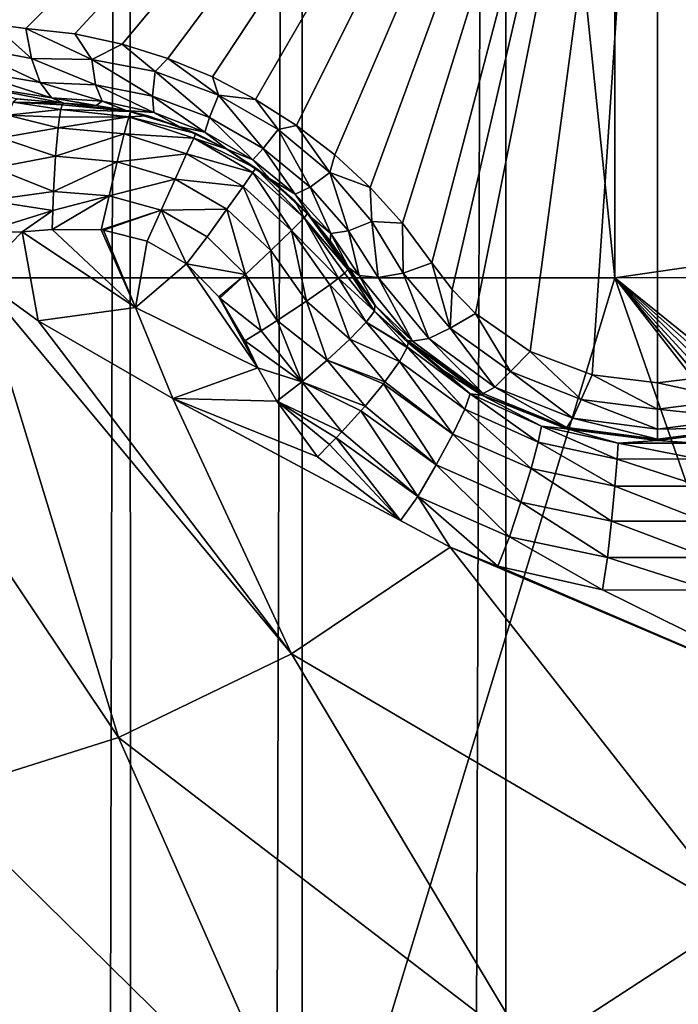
# Model space of a CAD drawing. Header units: metres. Extents: x -206 to 75, y -104 to 104.
# Tile 283 of 656: x -168.39 to -166.97, y 45.5 to 47.63. Entities that reach past the tile are written whole.
import ezdxf

# ---------------------------------------------------------------- set-up
doc = ezdxf.new("R2010")
doc.units = ezdxf.units.M
doc.layers.add('solid_01_1-CONSUMER_THERM_B_125288', color=7, linetype='CONTINUOUS')

msp = doc.modelspace()

# ---------------------------------------------------------------- linework, layer by layer
at = {"layer": 'solid_01_1-CONSUMER_THERM_B_125288'}
for points in [[(-107.910683, 47.194191, 1.5), (-106.887138, 47.939438, 1.5), (-200.514557, 74.966148, 1.5)], [(-108.467331, 46.871483, 1.5), (-107.910683, 47.194191, 1.5), (-200.514557, 74.966148, 1.5)], [(-109.048912, 46.586853, 1.5), (-108.467331, 46.871483, 1.5), (-200.514557, 74.966148, 1.5)], [(-109.651024, 46.343178, 1.5), (-109.048912, 46.586853, 1.5), (-200.514557, 74.966148, 1.5)], [(-110.268845, 46.142639, 1.5), (-109.651024, 46.343178, 1.5), (-200.514557, 74.966148, 1.5)], [(-110.897278, 45.986664, 1.5), (-110.268845, 46.142639, 1.5), (-200.514557, 74.966148, 1.5)], [(-111.53109, 45.875885, 1.5), (-110.897278, 45.986664, 1.5), (-200.514557, 74.966148, 1.5)], [(-112.794189, 45.78849, 1.5), (-111.53109, 45.875885, 1.5), (-200.514557, 74.966148, 1.5)], [(-168.100571, 58.189758, 1.5), (-112.794189, 45.78849, 1.5), (-200.514557, 74.966148, 1.5)], [(-168.448624, 65.133507), (-168.15712, 64.662857), (-168.429977, -65.192032)], [(-168.15712, 64.662857), (-168.138596, -64.721298), (-168.429977, -65.192032)], [(-168.15712, 64.662857), (-167.784088, 64.253792), (-168.138596, -64.721298)], [(-167.784088, 64.253792), (-167.765686, -64.312126), (-168.138596, -64.721298)], [(-167.784088, 64.253792), (-167.342255, 63.920231), (-167.765686, -64.312126)], [(-167.342255, 63.920231), (-167.323944, -63.978439), (-167.765686, -64.312126)], [(-167.342255, 63.920231), (-166.846649, 63.673542), (-167.323944, -63.978439)], [(-166.846649, 63.673542), (-166.8284, -63.731609), (-167.323944, -63.978439)], [(-76.404617, 63.580017, 75.400002), (-185.604614, 63.572178, 75.400002), (-92.716316, 42.429672, 75.400002)], [(-185.604614, 63.572178, 75.400002), (-93.500069, 42.491352, 75.400002), (-92.716316, 42.429672, 75.400002)], [(-185.604614, 63.572178, 75.400002), (-168.500076, 42.491318, 75.400002), (-93.500069, 42.491352, 75.400002)], [(-168.604477, 61.573399, 69.400002), (-167.103424, 47.073505, 63.5), (-168.603424, 47.073399, 63.5)], [(-167.104019, 55.223503, 66.816208), (-167.103424, 47.073505, 63.5), (-168.604477, 61.573399, 69.400002)], [(-168.100571, 58.189758, 1.5), (-166.403046, 57.2313, 1.5), (-112.794189, 45.78849, 1.5)], [(-167.103546, 48.573505, 69.900002), (-167.103424, 47.073505, 63.5), (-167.104019, 55.223503, 66.816208)], [(-167.010834, 48.970943, 15.440842), (-168.523392, 47.641495, 16.603487), (-168.453156, 47.623371, 16.580467)], [(-167.010834, 48.970943, 15.440842), (-168.453156, 47.623371, 16.580467), (-168.381058, 47.614269, 16.554106)], [(-167.010834, 48.970943, 15.440842), (-168.381058, 47.614269, 16.554106), (-168.274826, 47.602295, 16.516459)], [(-167.010834, 48.970943, 15.440842), (-168.274826, 47.602295, 16.516459), (-168.17244, 47.580406, 16.486931)], [(-167.010834, 48.970943, 15.440842), (-168.17244, 47.580406, 16.486931), (-168.073013, 47.549263, 16.465441)], [(-167.010834, 48.970943, 15.440842), (-168.073013, 47.549263, 16.465441), (-167.976242, 47.509174, 16.45224)], [(-167.010834, 48.970943, 15.440842), (-167.976242, 47.509174, 16.45224), (-167.88266, 47.460438, 16.447765)], [(-167.010834, 48.970943, 15.440842), (-167.88266, 47.460438, 16.447765), (-167.793671, 47.403805, 16.452234)], [(-167.010834, 48.970943, 15.440842), (-167.793671, 47.403805, 16.452234), (-167.71051, 47.340054, 16.465431)], [(-167.010834, 48.970943, 15.440842), (-167.71051, 47.340054, 16.465431), (-167.633835, 47.269566, 16.486916)], [(-167.010834, 48.970943, 15.440842), (-167.633835, 47.269566, 16.486916), (-167.56366, 47.191872, 16.516436)], [(-167.010834, 48.970943, 15.440842), (-167.56366, 47.191872, 16.516436), (-167.500107, 47.10582, 16.554106)], [(-167.010834, 48.970943, 15.440842), (-167.500107, 47.10582, 16.554106), (-167.456146, 47.047935, 16.580471)], [(-167.010834, 48.970943, 15.440842), (-167.456146, 47.047935, 16.580471), (-167.405304, 46.996174, 16.603498)], [(-167.010834, 48.970943, 15.440842), (-167.405304, 46.996174, 16.603498), (-167.286743, 46.913857, 16.639135)], [(-167.010834, 48.970943, 15.440842), (-167.286743, 46.913857, 16.639135), (-167.152542, 46.863079, 16.660564)], [(-167.010834, 48.970943, 15.440842), (-167.152542, 46.863079, 16.660564), (-167.010483, 46.845947, 16.667709)], [(-167.010834, 48.970943, 15.440842), (-166.564972, 47.048069, 16.580469), (-166.521042, 47.105957, 16.554106)], [(-166.45752, 47.192009, 16.516445), (-167.010834, 48.970943, 15.440842), (-166.521042, 47.105957, 16.554106)], [(-167.010834, 48.970943, 15.440842), (-167.010483, 46.845947, 16.667709), (-166.868439, 46.86314, 16.660555)], [(-167.010834, 48.970943, 15.440842), (-166.868439, 46.86314, 16.660555), (-166.734268, 46.913975, 16.63912)], [(-167.010834, 48.970943, 15.440842), (-166.734268, 46.913975, 16.63912), (-166.615784, 46.996307, 16.603491)], [(-167.010834, 48.970943, 15.440842), (-166.615784, 46.996307, 16.603491), (-166.564972, 47.048069, 16.580469)], [(-165.5681, 47.623787, 16.580477), (-165.497864, 47.641941, 16.603502), (-167.010834, 48.970943, 15.440842)], [(-165.640228, 47.614662, 16.554106), (-165.5681, 47.623787, 16.580477), (-167.010834, 48.970943, 15.440842)], [(-165.746521, 47.602646, 16.516438), (-165.640228, 47.614662, 16.554106), (-167.010834, 48.970943, 15.440842)], [(-165.848892, 47.580719, 16.486917), (-165.746521, 47.602646, 16.516438), (-167.010834, 48.970943, 15.440842)], [(-165.948288, 47.549557, 16.465431), (-165.848892, 47.580719, 16.486917), (-167.010834, 48.970943, 15.440842)], [(-166.045044, 47.509438, 16.452236), (-165.948288, 47.549557, 16.465431), (-167.010834, 48.970943, 15.440842)], [(-166.138611, 47.460678, 16.447765), (-166.045044, 47.509438, 16.452236), (-167.010834, 48.970943, 15.440842)], [(-166.227585, 47.404007, 16.452238), (-166.138611, 47.460678, 16.447765), (-167.010834, 48.970943, 15.440842)], [(-166.310699, 47.34024, 16.465435), (-166.227585, 47.404007, 16.452238), (-167.010834, 48.970943, 15.440842)], [(-166.387375, 47.269714, 16.486925), (-166.310699, 47.34024, 16.465435), (-167.010834, 48.970943, 15.440842)], [(-166.45752, 47.192009, 16.516445), (-166.387375, 47.269714, 16.486925), (-167.010834, 48.970943, 15.440842)], [(-167.103424, 47.073505, 69.900002), (-167.103546, 48.573505, 69.900002), (-156.75354, 48.574249, 69.900002)], [(-167.103424, 47.073505, 69.900002), (-167.103424, 47.073505, 63.5), (-167.103546, 48.573505, 69.900002)], [(-156.753433, 47.074249, 69.900002), (-167.103424, 47.073505, 69.900002), (-156.75354, 48.574249, 69.900002)], [(-168.523407, 47.577808, 16.640162), (-168.369095, 47.549011, 16.588625), (-168.453156, 47.623371, 16.580467)], [(-168.369095, 47.549011, 16.588625), (-168.381058, 47.614269, 16.554106), (-168.453156, 47.623371, 16.580467)], [(-168.237839, 47.546669, 16.533438), (-168.274826, 47.602295, 16.516459), (-168.381058, 47.614269, 16.554106)], [(-168.369095, 47.549011, 16.588625), (-168.237839, 47.546669, 16.533438), (-168.381058, 47.614269, 16.554106)], [(-168.237839, 47.546669, 16.533438), (-168.17244, 47.580406, 16.486931), (-168.274826, 47.602295, 16.516459)], [(-168.523407, 47.577808, 16.640162), (-168.35025, 47.49744, 16.639465), (-168.369095, 47.549011, 16.588625)], [(-168.519836, 47.526165, 16.696569), (-168.35025, 47.49744, 16.639465), (-168.523407, 47.577808, 16.640162)], [(-168.237839, 47.546669, 16.533438), (-168.100616, 47.520607, 16.492538), (-168.17244, 47.580406, 16.486931)], [(-168.100616, 47.520607, 16.492538), (-168.073013, 47.549263, 16.465441), (-168.17244, 47.580406, 16.486931)], [(-168.230255, 47.492294, 16.58676), (-168.237839, 47.546669, 16.533438), (-168.369095, 47.549011, 16.588625)], [(-168.369095, 47.549011, 16.588625), (-168.35025, 47.49744, 16.639465), (-168.230255, 47.492294, 16.58676)], [(-168.106201, 47.467426, 16.547297), (-168.100616, 47.520607, 16.492538), (-168.237839, 47.546669, 16.533438)], [(-168.106201, 47.467426, 16.547297), (-168.237839, 47.546669, 16.533438), (-168.230255, 47.492294, 16.58676)], [(-168.100616, 47.520607, 16.492538), (-167.963181, 47.469856, 16.470169), (-168.073013, 47.549263, 16.465441)], [(-167.963181, 47.469856, 16.470169), (-167.976242, 47.509174, 16.45224), (-168.073013, 47.549263, 16.465441)], [(-168.519836, 47.526165, 16.696569), (-168.507324, 47.492943, 16.764397), (-168.325623, 47.463703, 16.703558)], [(-168.519836, 47.526165, 16.696569), (-168.325623, 47.463703, 16.703558), (-168.35025, 47.49744, 16.639465)], [(-167.982635, 47.42107, 16.525848), (-168.100616, 47.520607, 16.492538), (-168.106201, 47.467426, 16.547297)], [(-167.982635, 47.42107, 16.525848), (-167.963181, 47.469856, 16.470169), (-168.100616, 47.520607, 16.492538)], [(-168.507324, 47.492943, 16.764397), (-168.299179, 47.452316, 16.770613), (-168.325623, 47.463703, 16.703558)], [(-168.507324, 47.492943, 16.764397), (-168.401917, 47.461937, 16.797169), (-168.299179, 47.452316, 16.770613)], [(-168.35025, 47.49744, 16.639465), (-168.325623, 47.463703, 16.703558), (-168.215652, 47.456352, 16.652723)], [(-168.230255, 47.492294, 16.58676), (-168.35025, 47.49744, 16.639465), (-168.215652, 47.456352, 16.652723)], [(-168.230255, 47.492294, 16.58676), (-168.215652, 47.456352, 16.652723), (-168.103516, 47.431911, 16.615036)], [(-168.106201, 47.467426, 16.547297), (-168.230255, 47.492294, 16.58676), (-168.103516, 47.431911, 16.615036)], [(-167.963181, 47.469856, 16.470169), (-167.88266, 47.460438, 16.447765), (-167.976242, 47.509174, 16.45224)], [(-167.866455, 47.353989, 16.525869), (-167.963181, 47.469856, 16.470169), (-167.982635, 47.42107, 16.525848)], [(-167.963181, 47.469856, 16.470169), (-167.833908, 47.395222, 16.470188), (-167.88266, 47.460438, 16.447765)], [(-167.866455, 47.353989, 16.525869), (-167.833908, 47.395222, 16.470188), (-167.963181, 47.469856, 16.470169)], [(-168.420959, 47.426254, 18.304127), (-168.305222, 47.438644, 18.266209), (-168.409058, 47.454102, 18.237627)], [(-168.400452, 47.4617, 18.172096), (-168.409058, 47.454102, 18.237627), (-168.299179, 47.452316, 18.184393)], [(-168.409058, 47.454102, 18.237627), (-168.305222, 47.438644, 18.266209), (-168.302139, 47.448914, 18.225876)], [(-168.409058, 47.454102, 18.237627), (-168.302139, 47.448914, 18.225876), (-168.299179, 47.452316, 18.184393)], [(-168.401917, 47.461937, 16.797169), (-168.400452, 47.4617, 18.172096), (-168.299179, 47.452316, 18.184393)], [(-168.401917, 47.461937, 16.797169), (-168.299179, 47.452316, 18.184393), (-168.299179, 47.452316, 16.770613)], [(-168.325623, 47.463703, 16.703558), (-168.299179, 47.452316, 16.770613), (-168.228806, 47.447037, 16.735825)], [(-168.215652, 47.456352, 16.652723), (-168.325623, 47.463703, 16.703558), (-168.228806, 47.447037, 16.735825)], [(-168.153839, 47.43396, 18.188536), (-168.302139, 47.448914, 18.225876), (-168.305222, 47.438644, 18.266209)], [(-168.153839, 47.43396, 18.188536), (-168.299179, 47.452316, 18.184393), (-168.302139, 47.448914, 18.225876)], [(-168.299179, 47.452316, 16.770613), (-168.299179, 47.452316, 18.184393), (-168.153839, 47.43396, 18.188536)], [(-168.299179, 47.452316, 16.770613), (-168.153839, 47.43396, 18.188536), (-168.228806, 47.447037, 16.735825)], [(-168.215652, 47.456352, 16.652723), (-168.228806, 47.447037, 16.735825), (-168.163559, 47.436104, 16.708683)], [(-168.103516, 47.431911, 16.615036), (-168.215652, 47.456352, 16.652723), (-168.163559, 47.436104, 16.708683)], [(-168.106201, 47.467426, 16.547297), (-168.103516, 47.431911, 16.615036), (-167.992859, 47.389301, 16.594727)], [(-167.982635, 47.42107, 16.525848), (-168.106201, 47.467426, 16.547297), (-167.992859, 47.389301, 16.594727)], [(-167.833908, 47.395222, 16.470188), (-167.793671, 47.403805, 16.452234), (-167.88266, 47.460438, 16.447765)], [(-168.420959, 47.426254, 18.304127), (-168.308319, 47.421814, 18.304218), (-168.305222, 47.438644, 18.266209)], [(-168.158112, 47.42281, 18.264473), (-168.305222, 47.438644, 18.266209), (-168.308319, 47.421814, 18.304218)], [(-168.158112, 47.42281, 18.264473), (-168.153839, 47.43396, 18.188536), (-168.305222, 47.438644, 18.266209)], [(-168.228806, 47.447037, 16.735825), (-168.153839, 47.43396, 18.188536), (-168.163559, 47.436104, 16.708683)], [(-168.163559, 47.436104, 16.708683), (-168.153839, 47.43396, 18.188536), (-168.116684, 47.424511, 18.188997)], [(-168.163559, 47.436104, 16.708683), (-168.116684, 47.424511, 18.188997), (-168.047211, 47.401226, 16.674839)], [(-168.103516, 47.431911, 16.615036), (-168.163559, 47.436104, 16.708683), (-168.047211, 47.401226, 16.674839)], [(-168.116684, 47.424511, 18.188997), (-168.153839, 47.43396, 18.188536), (-168.158112, 47.42281, 18.264473)], [(-167.992859, 47.389301, 16.594727), (-168.103516, 47.431911, 16.615036), (-168.047211, 47.401226, 16.674839)], [(-168.435226, 47.377293, 18.36202), (-168.311356, 47.39888, 18.338903), (-168.420959, 47.426254, 18.304127)], [(-168.420959, 47.426254, 18.304127), (-168.311356, 47.39888, 18.338903), (-168.308319, 47.421814, 18.304218)], [(-168.158112, 47.42281, 18.264473), (-168.308319, 47.421814, 18.304218), (-168.311356, 47.39888, 18.338903)], [(-168.168152, 47.385815, 18.338659), (-168.158112, 47.42281, 18.264473), (-168.311356, 47.39888, 18.338903)], [(-168.017105, 47.376324, 18.263947), (-168.158112, 47.42281, 18.264473), (-168.168152, 47.385815, 18.338659)], [(-168.012222, 47.386532, 18.189606), (-168.116684, 47.424511, 18.188997), (-168.158112, 47.42281, 18.264473)], [(-168.017105, 47.376324, 18.263947), (-168.012222, 47.386532, 18.189606), (-168.158112, 47.42281, 18.264473)], [(-168.047211, 47.401226, 16.674839), (-168.116684, 47.424511, 18.188997), (-168.012222, 47.386532, 18.189606)], [(-167.982635, 47.42107, 16.525848), (-167.992859, 47.389301, 16.594727), (-167.88887, 47.329262, 16.594751)], [(-167.866455, 47.353989, 16.525869), (-167.982635, 47.42107, 16.525848), (-167.88887, 47.329262, 16.594751)], [(-168.435226, 47.377293, 18.36202), (-168.31691, 47.337379, 18.394554), (-168.311356, 47.39888, 18.338903)], [(-168.168152, 47.385815, 18.338659), (-168.311356, 47.39888, 18.338903), (-168.31691, 47.337379, 18.394554)], [(-168.183212, 47.325287, 18.397263), (-168.168152, 47.385815, 18.338659), (-168.31691, 47.337379, 18.394554)], [(-168.032562, 47.342579, 18.337481), (-168.168152, 47.385815, 18.338659), (-168.183212, 47.325287, 18.397263)], [(-168.032562, 47.342579, 18.337481), (-168.017105, 47.376324, 18.263947), (-168.168152, 47.385815, 18.338659)], [(-168.047211, 47.401226, 16.674839), (-168.012222, 47.386532, 18.189606), (-167.94516, 47.3522, 16.664267)], [(-167.992859, 47.389301, 16.594727), (-168.047211, 47.401226, 16.674839), (-167.94516, 47.3522, 16.664267)], [(-167.945145, 47.352192, 18.189682), (-168.012222, 47.386532, 18.189606), (-168.017105, 47.376324, 18.263947)], [(-167.94516, 47.3522, 16.664267), (-168.012222, 47.386532, 18.189606), (-167.945145, 47.352192, 18.189682)], [(-167.88887, 47.329262, 16.594751), (-167.992859, 47.389301, 16.594727), (-167.94516, 47.3522, 16.664267)], [(-167.764587, 47.270199, 16.547348), (-167.833908, 47.395222, 16.470188), (-167.866455, 47.353989, 16.525869)], [(-167.833908, 47.395222, 16.470188), (-167.721298, 47.301624, 16.492584), (-167.793671, 47.403805, 16.452234)], [(-167.764587, 47.270199, 16.547348), (-167.721298, 47.301624, 16.492584), (-167.833908, 47.395222, 16.470188)], [(-167.721298, 47.301624, 16.492584), (-167.71051, 47.340054, 16.465431), (-167.793671, 47.403805, 16.452234)], [(-168.450043, 47.312286, 18.402061), (-168.31691, 47.337379, 18.394554), (-168.435226, 47.377293, 18.36202)], [(-167.888489, 47.302135, 18.26395), (-168.017105, 47.376324, 18.263947), (-168.032562, 47.342579, 18.337481)], [(-167.882111, 47.311478, 18.18961), (-167.945145, 47.352192, 18.189682), (-168.017105, 47.376324, 18.263947)], [(-167.888489, 47.302135, 18.26395), (-167.882111, 47.311478, 18.18961), (-168.017105, 47.376324, 18.263947)], [(-168.057571, 47.287506, 18.395983), (-168.032562, 47.342579, 18.337481), (-168.183212, 47.325287, 18.397263)], [(-167.909958, 47.271858, 18.337481), (-168.032562, 47.342579, 18.337481), (-168.057571, 47.287506, 18.395983)], [(-167.909958, 47.271858, 18.337481), (-167.888489, 47.302135, 18.26395), (-168.032562, 47.342579, 18.337481)], [(-167.94516, 47.3522, 16.664267), (-167.945145, 47.352192, 18.189682), (-167.882111, 47.311478, 18.18961)], [(-167.94516, 47.3522, 16.664267), (-167.882111, 47.311478, 18.18961), (-167.851608, 47.288334, 16.674835)], [(-167.88887, 47.329262, 16.594751), (-167.94516, 47.3522, 16.664267), (-167.851608, 47.288334, 16.674835)], [(-167.866455, 47.353989, 16.525869), (-167.88887, 47.329262, 16.594751), (-167.796707, 47.254776, 16.615099)], [(-167.764587, 47.270199, 16.547348), (-167.866455, 47.353989, 16.525869), (-167.796707, 47.254776, 16.615099)], [(-168.450043, 47.312286, 18.402061), (-168.321274, 47.260994, 18.42696), (-168.31691, 47.337379, 18.394554)], [(-168.183212, 47.325287, 18.397263), (-168.31691, 47.337379, 18.394554), (-168.321274, 47.260994, 18.42696)], [(-168.200699, 47.251572, 18.430729), (-168.183212, 47.325287, 18.397263), (-168.321274, 47.260994, 18.42696)], [(-168.057571, 47.287506, 18.395983), (-168.183212, 47.325287, 18.397263), (-168.200699, 47.251572, 18.430729)], [(-167.796707, 47.254776, 16.615099), (-167.88887, 47.329262, 16.594751), (-167.851608, 47.288334, 16.674835)], [(-167.721298, 47.301624, 16.492584), (-167.633835, 47.269566, 16.486916), (-167.71051, 47.340054, 16.465431)], [(-168.463333, 47.240829, 18.4196), (-168.321274, 47.260994, 18.42696), (-168.450043, 47.312286, 18.402061)], [(-167.804688, 47.176174, 18.338661), (-167.888489, 47.302135, 18.26395), (-167.909958, 47.271858, 18.337481)], [(-167.777695, 47.203388, 18.264479), (-167.882111, 47.311478, 18.18961), (-167.888489, 47.302135, 18.26395)], [(-167.804688, 47.176174, 18.338661), (-167.777695, 47.203388, 18.264479), (-167.888489, 47.302135, 18.26395)], [(-167.777695, 47.203388, 18.264479), (-167.796753, 47.239891, 18.188997), (-167.882111, 47.311478, 18.18961)], [(-167.851608, 47.288334, 16.674835), (-167.882111, 47.311478, 18.18961), (-167.796753, 47.239891, 18.188997)], [(-167.681091, 47.175278, 16.586809), (-167.721298, 47.301624, 16.492584), (-167.764587, 47.270199, 16.547348)], [(-167.721298, 47.301624, 16.492584), (-167.630188, 47.195915, 16.533472), (-167.633835, 47.269566, 16.486916)], [(-167.681091, 47.175278, 16.586809), (-167.630188, 47.195915, 16.533472), (-167.721298, 47.301624, 16.492584)], [(-168.087921, 47.220337, 18.430346), (-168.057571, 47.287506, 18.395983), (-168.200699, 47.251572, 18.430729)], [(-167.945114, 47.222641, 18.395981), (-168.057571, 47.287506, 18.395983), (-168.087921, 47.220337, 18.430346)], [(-167.945114, 47.222641, 18.395981), (-167.909958, 47.271858, 18.337481), (-168.057571, 47.287506, 18.395983)], [(-167.851608, 47.288334, 16.674835), (-167.796753, 47.239891, 18.188997), (-167.770172, 47.212666, 18.188541)], [(-167.851608, 47.288334, 16.674835), (-167.770172, 47.212666, 18.188541), (-167.763184, 47.205021, 16.708679)], [(-167.796707, 47.254776, 16.615099), (-167.851608, 47.288334, 16.674835), (-167.763184, 47.205021, 16.708679)], [(-168.463333, 47.240829, 18.4196), (-168.322861, 47.219765, 18.433228), (-168.321274, 47.260994, 18.42696)], [(-168.200699, 47.251572, 18.430729), (-168.321274, 47.260994, 18.42696), (-168.322861, 47.219765, 18.433228)], [(-167.849533, 47.132847, 18.397263), (-167.909958, 47.271858, 18.337481), (-167.945114, 47.222641, 18.395981)], [(-167.849533, 47.132847, 18.397263), (-167.804688, 47.176174, 18.338661), (-167.909958, 47.271858, 18.337481)], [(-167.764587, 47.270199, 16.547348), (-167.796707, 47.254776, 16.615099), (-167.719528, 47.16996, 16.652792)], [(-167.681091, 47.175278, 16.586809), (-167.764587, 47.270199, 16.547348), (-167.719528, 47.16996, 16.652792)], [(-167.630188, 47.195915, 16.533472), (-167.56366, 47.191872, 16.516436), (-167.633835, 47.269566, 16.486916)], [(-168.463333, 47.240829, 18.4196), (-168.473694, 47.172798, 18.416172), (-168.322861, 47.219765, 18.433228)], [(-168.200699, 47.251572, 18.430729), (-168.323975, 47.178059, 18.432564), (-168.217545, 47.177753, 18.438089)], [(-168.200699, 47.251572, 18.430729), (-168.322861, 47.219765, 18.433228), (-168.323975, 47.178059, 18.432564)], [(-168.087921, 47.220337, 18.430346), (-168.200699, 47.251572, 18.430729), (-168.217545, 47.177753, 18.438089)], [(-167.777695, 47.203388, 18.264479), (-167.770172, 47.212666, 18.188541), (-167.796753, 47.239891, 18.188997)], [(-167.719528, 47.16996, 16.652792), (-167.796707, 47.254776, 16.615099), (-167.763184, 47.205021, 16.708679)], [(-168.322861, 47.219765, 18.433228), (-168.473694, 47.172798, 18.416172), (-168.38913, 47.173168, 18.426382)], [(-168.322861, 47.219765, 18.433228), (-168.38913, 47.173168, 18.426382), (-168.323975, 47.178059, 18.432564)], [(-168.087921, 47.220337, 18.430346), (-168.217545, 47.177753, 18.438089), (-168.212631, 47.177143, 18.438219)], [(-168.087921, 47.220337, 18.430346), (-168.212631, 47.177143, 18.438219), (-168.118378, 47.152687, 18.439503)], [(-168.087921, 47.220337, 18.430346), (-168.118378, 47.152687, 18.439503), (-168.033005, 47.103794, 18.439514)], [(-167.988068, 47.162739, 18.430346), (-167.945114, 47.222641, 18.395981), (-168.087921, 47.220337, 18.430346)], [(-167.988068, 47.162739, 18.430346), (-168.087921, 47.220337, 18.430346), (-168.033005, 47.103794, 18.439514)], [(-167.904587, 47.080807, 18.430731), (-167.945114, 47.222641, 18.395981), (-167.988068, 47.162739, 18.430346)], [(-167.904587, 47.080807, 18.430731), (-167.849533, 47.132847, 18.397263), (-167.945114, 47.222641, 18.395981)], [(-167.804688, 47.176174, 18.338661), (-167.70314, 47.072529, 18.304216), (-167.777695, 47.203388, 18.264479)], [(-167.777695, 47.203388, 18.264479), (-167.682755, 47.091431, 18.225876), (-167.770172, 47.212666, 18.188541)], [(-167.777695, 47.203388, 18.264479), (-167.70314, 47.072529, 18.304216), (-167.690109, 47.08363, 18.266207)], [(-167.777695, 47.203388, 18.264479), (-167.690109, 47.08363, 18.266207), (-167.682755, 47.091431, 18.225876)], [(-167.770172, 47.212666, 18.188541), (-167.682755, 47.091431, 18.225876), (-167.68129, 47.095695, 18.184393)], [(-167.763184, 47.205021, 16.708679), (-167.770172, 47.212666, 18.188541), (-167.68129, 47.095695, 18.184393)], [(-167.763184, 47.205021, 16.708679), (-167.68129, 47.095695, 18.184393), (-167.721085, 47.154007, 16.735819)], [(-167.719528, 47.16996, 16.652792), (-167.763184, 47.205021, 16.708679), (-167.721085, 47.154007, 16.735819)], [(-167.681091, 47.175278, 16.586809), (-167.616669, 47.074051, 16.639471), (-167.630188, 47.195915, 16.533472)], [(-167.630188, 47.195915, 16.533472), (-167.562592, 47.08353, 16.588627), (-167.56366, 47.191872, 16.516436)], [(-167.630188, 47.195915, 16.533472), (-167.616669, 47.074051, 16.639471), (-167.562592, 47.08353, 16.588627)], [(-167.56366, 47.191872, 16.516436), (-167.562592, 47.08353, 16.588627), (-167.500107, 47.10582, 16.554106)], [(-168.485229, 47.074928, 18.393747), (-168.354767, 46.980324, 18.393747), (-168.38913, 47.173168, 18.426382)], [(-168.473694, 47.172798, 18.416172), (-168.485229, 47.074928, 18.393747), (-168.38913, 47.173168, 18.426382)], [(-168.323975, 47.178059, 18.432564), (-168.38913, 47.173168, 18.426382), (-168.143036, 47.009281, 18.426445)], [(-168.354767, 46.980324, 18.393747), (-168.143036, 47.009281, 18.426445), (-168.38913, 47.173168, 18.426382)], [(-168.217545, 47.177753, 18.438089), (-168.323975, 47.178059, 18.432564), (-168.143036, 47.009281, 18.426445)], [(-168.212631, 47.177143, 18.438219), (-168.217545, 47.177753, 18.438089), (-168.143036, 47.009281, 18.426445)], [(-168.118378, 47.152687, 18.439503), (-168.212631, 47.177143, 18.438219), (-168.143036, 47.009281, 18.426445)], [(-167.849533, 47.132847, 18.397263), (-167.771957, 47.02285, 18.394554), (-167.804688, 47.176174, 18.338661)], [(-167.804688, 47.176174, 18.338661), (-167.771957, 47.02285, 18.394554), (-167.721481, 47.05843, 18.338902)], [(-167.804688, 47.176174, 18.338661), (-167.721481, 47.05843, 18.338902), (-167.70314, 47.072529, 18.304216)], [(-167.681091, 47.175278, 16.586809), (-167.719528, 47.16996, 16.652792), (-167.658203, 47.078506, 16.703562)], [(-167.681091, 47.175278, 16.586809), (-167.658203, 47.078506, 16.703562), (-167.616669, 47.074051, 16.639471)], [(-168.033005, 47.103794, 18.439514), (-168.118378, 47.152687, 18.439503), (-168.143036, 47.009281, 18.426445)], [(-167.904587, 47.080807, 18.430731), (-167.988068, 47.162739, 18.430346), (-168.033005, 47.103794, 18.439514)], [(-167.719528, 47.16996, 16.652792), (-167.721085, 47.154007, 16.735819), (-167.68129, 47.095695, 16.770613)], [(-167.721085, 47.154007, 16.735819), (-167.68129, 47.095695, 18.184393), (-167.68129, 47.095695, 16.770613)], [(-167.719528, 47.16996, 16.652792), (-167.68129, 47.095695, 16.770613), (-167.658203, 47.078506, 16.703562)], [(-167.904587, 47.080807, 18.430731), (-167.835907, 46.980858, 18.42696), (-167.849533, 47.132847, 18.397263)], [(-167.849533, 47.132847, 18.397263), (-167.835907, 46.980858, 18.42696), (-167.771957, 47.02285, 18.394554)], [(-168.033005, 47.103794, 18.439514), (-168.143036, 47.009281, 18.426445), (-167.878006, 46.878159, 18.426382)], [(-167.962479, 47.03249, 18.438204), (-168.033005, 47.103794, 18.439514), (-167.878006, 46.878159, 18.426382)], [(-167.904587, 47.080807, 18.430731), (-168.033005, 47.103794, 18.439514), (-167.962479, 47.03249, 18.438204)], [(-167.624786, 47.001457, 18.237627), (-167.682755, 47.091431, 18.225876), (-167.690109, 47.08363, 18.266207)], [(-167.62381, 47.014324, 18.172401), (-167.68129, 47.095695, 18.184393), (-167.682755, 47.091431, 18.225876)], [(-167.624786, 47.001457, 18.237627), (-167.62381, 47.014324, 18.172401), (-167.682755, 47.091431, 18.225876)], [(-167.68129, 47.095695, 16.770613), (-167.68129, 47.095695, 18.184393), (-167.62381, 47.014324, 18.172401)], [(-167.622269, 47.012409, 16.796904), (-167.68129, 47.095695, 16.770613), (-167.62381, 47.014324, 18.172401)], [(-167.658203, 47.078506, 16.703562), (-167.68129, 47.095695, 16.770613), (-167.622269, 47.012409, 16.796904)], [(-167.500107, 47.10582, 16.554106), (-167.562592, 47.08353, 16.588627), (-167.46048, 46.964302, 16.64019)], [(-167.456146, 47.047935, 16.580471), (-167.500107, 47.10582, 16.554106), (-167.46048, 46.964302, 16.64019)], [(-168.180176, 46.076397, 18.128551), (-168.485229, 47.074928, 18.393747), (-168.772949, 46.961758, 18.303238)], [(-167.103424, 47.073505, 63.5), (-168.500076, 42.481216, 63.5), (-168.603424, 47.073399, 63.5)], [(-167.103424, 47.073505, 63.5), (-165.500076, 42.481216, 63.5), (-168.500076, 42.481216, 63.5)], [(-167.804611, 46.25798, 18.246771), (-168.354767, 46.980324, 18.393747), (-168.485229, 47.074928, 18.393747)], [(-168.180176, 46.076397, 18.128551), (-167.804611, 46.25798, 18.246771), (-168.485229, 47.074928, 18.393747)], [(-167.904587, 47.080807, 18.430731), (-167.962479, 47.03249, 18.438204), (-167.960037, 47.029251, 18.438097)], [(-167.904587, 47.080807, 18.430731), (-167.960037, 47.029251, 18.438097), (-167.870819, 46.958866, 18.433228)], [(-167.904587, 47.080807, 18.430731), (-167.870819, 46.958866, 18.433228), (-167.835907, 46.980858, 18.42696)], [(-167.642944, 46.977219, 18.304129), (-167.70314, 47.072529, 18.304216), (-167.721481, 47.05843, 18.338902)], [(-167.624786, 47.001457, 18.237627), (-167.690109, 47.08363, 18.266207), (-167.70314, 47.072529, 18.304216)], [(-167.642944, 46.977219, 18.304129), (-167.624786, 47.001457, 18.237627), (-167.70314, 47.072529, 18.304216)], [(-167.541977, 46.935787, 16.76437), (-167.658203, 47.078506, 16.703562), (-167.622269, 47.012409, 16.796904)], [(-167.616669, 47.074051, 16.639471), (-167.658203, 47.078506, 16.703562), (-167.541977, 46.935787, 16.76437)], [(-167.562592, 47.08353, 16.588627), (-167.616669, 47.074051, 16.639471), (-167.506958, 46.941574, 16.696575)], [(-167.506958, 46.941574, 16.696575), (-167.616669, 47.074051, 16.639471), (-167.541977, 46.935787, 16.76437)], [(-167.506958, 46.941574, 16.696575), (-167.46048, 46.964302, 16.64019), (-167.562592, 47.08353, 16.588627)], [(-167.103424, 47.073505, 63.5), (-156.753433, 47.074249, 63.5), (-165.106583, 45.464462, 63.5)], [(-156.753433, 47.074249, 69.900002), (-156.753433, 47.074249, 63.5), (-167.103424, 47.073505, 63.5)], [(-156.753433, 47.074249, 69.900002), (-167.103424, 47.073505, 63.5), (-167.103424, 47.073505, 69.900002)], [(-167.103424, 47.073505, 63.5), (-165.47821, 44.98558, 63.5), (-165.500076, 42.481216, 63.5)], [(-167.103424, 47.073505, 63.5), (-165.106583, 45.464462, 63.5), (-165.226608, 45.415161, 63.5)], [(-167.103424, 47.073505, 63.5), (-165.226608, 45.415161, 63.5), (-165.330109, 45.336449, 63.5)], [(-167.103424, 47.073505, 63.5), (-165.330109, 45.336449, 63.5), (-165.409821, 45.233662, 63.5)], [(-167.103424, 47.073505, 63.5), (-165.409821, 45.233662, 63.5), (-165.460236, 45.114159, 63.5)], [(-167.103424, 47.073505, 63.5), (-165.460236, 45.114159, 63.5), (-165.47821, 44.98558, 63.5)], [(-167.678192, 46.940365, 18.36202), (-167.721481, 47.05843, 18.338902), (-167.771957, 47.02285, 18.394554)], [(-167.678192, 46.940365, 18.36202), (-167.642944, 46.977219, 18.304129), (-167.721481, 47.05843, 18.338902)], [(-167.405304, 46.996174, 16.603498), (-167.456146, 47.047935, 16.580471), (-167.46048, 46.964302, 16.64019)], [(-167.960037, 47.029251, 18.438097), (-167.962479, 47.03249, 18.438204), (-167.878006, 46.878159, 18.426382)], [(-167.960037, 47.029251, 18.438097), (-167.878006, 46.878159, 18.426382), (-167.906372, 46.937038, 18.432564)], [(-167.870819, 46.958866, 18.433228), (-167.960037, 47.029251, 18.438097), (-167.906372, 46.937038, 18.432564)], [(-167.727081, 46.895023, 18.402063), (-167.771957, 47.02285, 18.394554), (-167.835907, 46.980858, 18.42696)], [(-167.727081, 46.895023, 18.402063), (-167.678192, 46.940365, 18.36202), (-167.771957, 47.02285, 18.394554)], [(-168.354767, 46.980324, 18.393747), (-168.062119, 46.811436, 18.393749), (-168.143036, 47.009281, 18.426445)], [(-168.062119, 46.811436, 18.393749), (-167.878006, 46.878159, 18.426382), (-168.143036, 47.009281, 18.426445)], [(-167.553558, 46.923752, 18.225765), (-167.624786, 47.001457, 18.237627), (-167.642944, 46.977219, 18.304129)], [(-167.553391, 46.937862, 18.155281), (-167.62381, 47.014324, 18.172401), (-167.624786, 47.001457, 18.237627)], [(-167.551682, 46.932159, 18.193224), (-167.553391, 46.937862, 18.155281), (-167.624786, 47.001457, 18.237627)], [(-167.553558, 46.923752, 18.225765), (-167.551682, 46.932159, 18.193224), (-167.624786, 47.001457, 18.237627)], [(-167.622269, 47.012409, 16.796904), (-167.62381, 47.014324, 18.172401), (-167.553391, 46.937862, 18.155281)], [(-167.553375, 46.937843, 16.819899), (-167.622269, 47.012409, 16.796904), (-167.553391, 46.937862, 18.155281)], [(-167.541977, 46.935787, 16.76437), (-167.622269, 47.012409, 16.796904), (-167.553375, 46.937843, 16.819899)], [(-167.804611, 46.25798, 18.246771), (-168.062119, 46.811436, 18.393749), (-168.354767, 46.980324, 18.393747)], [(-167.782303, 46.847767, 18.4196), (-167.835907, 46.980858, 18.42696), (-167.870819, 46.958866, 18.433228)], [(-167.782303, 46.847767, 18.4196), (-167.727081, 46.895023, 18.402063), (-167.835907, 46.980858, 18.42696)], [(-167.405304, 46.996174, 16.603498), (-167.46048, 46.964302, 16.64019), (-167.329727, 46.870102, 16.679876)], [(-167.286743, 46.913857, 16.639135), (-167.405304, 46.996174, 16.603498), (-167.329727, 46.870102, 16.679876)], [(-168.576279, 45.951626, 18.003874), (-168.180176, 46.076397, 18.128551), (-168.772949, 46.961758, 18.303238)], [(-167.782303, 46.847767, 18.4196), (-167.870819, 46.958866, 18.433228), (-167.906372, 46.937038, 18.432564)], [(-167.570389, 46.891945, 18.297043), (-167.642944, 46.977219, 18.304129), (-167.678192, 46.940365, 18.36202)], [(-167.554077, 46.922306, 18.230297), (-167.553558, 46.923752, 18.225765), (-167.642944, 46.977219, 18.304129)], [(-167.570389, 46.891945, 18.297043), (-167.554077, 46.922306, 18.230297), (-167.642944, 46.977219, 18.304129)], [(-167.363449, 46.836639, 16.73987), (-167.46048, 46.964302, 16.64019), (-167.506958, 46.941574, 16.696575)], [(-167.363449, 46.836639, 16.73987), (-167.329727, 46.870102, 16.679876), (-167.46048, 46.964302, 16.64019)], [(-167.782303, 46.847767, 18.4196), (-167.906372, 46.937038, 18.432564), (-167.878006, 46.878159, 18.426382)], [(-167.602127, 46.847565, 18.352713), (-167.678192, 46.940365, 18.36202), (-167.727081, 46.895023, 18.402063)], [(-167.602127, 46.847565, 18.352713), (-167.570389, 46.891945, 18.297043), (-167.678192, 46.940365, 18.36202)], [(-167.417358, 46.822063, 18.198986), (-167.553391, 46.937862, 18.155281), (-167.551682, 46.932159, 18.193224)], [(-167.417358, 46.822063, 18.198986), (-167.476105, 46.873234, 18.138412), (-167.553391, 46.937862, 18.155281)], [(-167.553375, 46.937843, 16.819899), (-167.553391, 46.937862, 18.155281), (-167.476105, 46.873234, 18.138412)], [(-167.553375, 46.937843, 16.819899), (-167.476105, 46.873234, 18.138412), (-167.391617, 46.819237, 18.124289)], [(-167.391251, 46.819038, 16.855574), (-167.553375, 46.937843, 16.819899), (-167.391617, 46.819237, 18.124289)], [(-167.388962, 46.822315, 16.810577), (-167.553375, 46.937843, 16.819899), (-167.391251, 46.819038, 16.855574)], [(-167.388962, 46.822315, 16.810577), (-167.541977, 46.935787, 16.76437), (-167.553375, 46.937843, 16.819899)], [(-167.506958, 46.941574, 16.696575), (-167.541977, 46.935787, 16.76437), (-167.388962, 46.822315, 16.810577)], [(-167.363449, 46.836639, 16.73987), (-167.506958, 46.941574, 16.696575), (-167.388962, 46.822315, 16.810577)], [(-167.429001, 46.788578, 18.270638), (-167.554077, 46.922306, 18.230297), (-167.570389, 46.891945, 18.297043)], [(-167.429001, 46.788578, 18.270638), (-167.553558, 46.923752, 18.225765), (-167.554077, 46.922306, 18.230297)], [(-167.417358, 46.822063, 18.198986), (-167.551682, 46.932159, 18.193224), (-167.553558, 46.923752, 18.225765)], [(-167.429001, 46.788578, 18.270638), (-167.417358, 46.822063, 18.198986), (-167.553558, 46.923752, 18.225765)], [(-167.645004, 46.795368, 18.388721), (-167.727081, 46.895023, 18.402063), (-167.782303, 46.847767, 18.4196)], [(-167.605423, 46.843327, 18.356617), (-167.602127, 46.847565, 18.352713), (-167.727081, 46.895023, 18.402063)], [(-167.645004, 46.795368, 18.388721), (-167.605423, 46.843327, 18.356617), (-167.727081, 46.895023, 18.402063)], [(-167.286743, 46.913857, 16.639135), (-167.329727, 46.870102, 16.679876), (-167.17627, 46.809559, 16.704678)], [(-167.152542, 46.863079, 16.660564), (-167.286743, 46.913857, 16.639135), (-167.17627, 46.809559, 16.704678)], [(-168.062119, 46.811436, 18.393749), (-167.836899, 46.806171, 18.416395), (-167.878006, 46.878159, 18.426382)], [(-167.782303, 46.847767, 18.4196), (-167.878006, 46.878159, 18.426382), (-167.836899, 46.806171, 18.416395)], [(-167.454483, 46.734577, 18.330465), (-167.570389, 46.891945, 18.297043), (-167.602127, 46.847565, 18.352713)], [(-167.454483, 46.734577, 18.330465), (-167.429001, 46.788578, 18.270638), (-167.570389, 46.891945, 18.297043)], [(-167.417358, 46.822063, 18.198986), (-167.391617, 46.819237, 18.124289), (-167.476105, 46.873234, 18.138412)], [(-167.194061, 46.768894, 16.767017), (-167.329727, 46.870102, 16.679876), (-167.363449, 46.836639, 16.73987)], [(-167.194061, 46.768894, 16.767017), (-167.17627, 46.809559, 16.704678), (-167.329727, 46.870102, 16.679876)], [(-167.152542, 46.863079, 16.660564), (-167.17627, 46.809559, 16.704678), (-167.010513, 46.78867, 16.713123)], [(-167.010483, 46.845947, 16.667709), (-167.152542, 46.863079, 16.660564), (-167.010513, 46.78867, 16.713123)], [(-166.868439, 46.86314, 16.660555), (-167.010483, 46.845947, 16.667709), (-166.844772, 46.809608, 16.704678)], [(-167.695435, 46.739567, 18.402847), (-167.782303, 46.847767, 18.4196), (-167.836899, 46.806171, 18.416395)], [(-167.654144, 46.784878, 18.393162), (-167.645004, 46.795368, 18.388721), (-167.782303, 46.847767, 18.4196)], [(-167.695435, 46.739567, 18.402847), (-167.654144, 46.784878, 18.393162), (-167.782303, 46.847767, 18.4196)], [(-167.490616, 46.667557, 18.367188), (-167.605423, 46.843327, 18.356617), (-167.645004, 46.795368, 18.388721)], [(-167.454483, 46.734577, 18.330465), (-167.602127, 46.847565, 18.352713), (-167.605423, 46.843327, 18.356617)], [(-167.490616, 46.667557, 18.367188), (-167.454483, 46.734577, 18.330465), (-167.605423, 46.843327, 18.356617)], [(-167.363449, 46.836639, 16.73987), (-167.388962, 46.822315, 16.810577), (-167.207535, 46.748837, 16.839621)], [(-167.194061, 46.768894, 16.767017), (-167.363449, 46.836639, 16.73987), (-167.207535, 46.748837, 16.839621)], [(-167.010483, 46.845947, 16.667709), (-167.010513, 46.78867, 16.713123), (-166.844772, 46.809608, 16.704678)], [(-168.062119, 46.811436, 18.393749), (-167.748764, 46.685303, 18.393747), (-167.836899, 46.806171, 18.416395)], [(-167.568146, 46.546867, 18.366308), (-167.748764, 46.685303, 18.393747), (-168.062119, 46.811436, 18.393749)], [(-167.460648, 46.489449, 18.354897), (-167.568146, 46.546867, 18.366308), (-168.062119, 46.811436, 18.393749)], [(-167.804611, 46.25798, 18.246771), (-167.460648, 46.489449, 18.354897), (-168.062119, 46.811436, 18.393749)], [(-167.429001, 46.788578, 18.270638), (-167.269226, 46.717098, 18.252228), (-167.417358, 46.822063, 18.198986)], [(-167.417358, 46.822063, 18.198986), (-167.262451, 46.751415, 18.180346), (-167.391617, 46.819237, 18.124289)], [(-167.269226, 46.717098, 18.252228), (-167.262451, 46.751415, 18.180346), (-167.417358, 46.822063, 18.198986)], [(-167.262451, 46.751415, 18.180346), (-167.206787, 46.745766, 18.105028), (-167.391617, 46.819237, 18.124289)], [(-167.391251, 46.819038, 16.855574), (-167.391617, 46.819237, 18.124289), (-167.206787, 46.745766, 18.105028)], [(-167.207535, 46.748837, 16.839621), (-167.388962, 46.822315, 16.810577), (-167.391251, 46.819038, 16.855574)], [(-167.206177, 46.745609, 16.877073), (-167.391251, 46.819038, 16.855574), (-167.206787, 46.745766, 18.105028)], [(-167.207535, 46.748837, 16.839621), (-167.391251, 46.819038, 16.855574), (-167.206177, 46.745609, 16.877073)], [(-167.010513, 46.745453, 16.776278), (-167.17627, 46.809559, 16.704678), (-167.194061, 46.768894, 16.767017)], [(-167.010513, 46.745453, 16.776278), (-167.010513, 46.78867, 16.713123), (-167.17627, 46.809559, 16.704678)], [(-166.826981, 46.768948, 16.767015), (-166.844772, 46.809608, 16.704678), (-167.010513, 46.78867, 16.713123)], [(-167.722061, 46.711891, 18.401201), (-167.836899, 46.806171, 18.416395), (-167.748764, 46.685303, 18.393747)], [(-167.70784, 46.726528, 18.402807), (-167.695435, 46.739567, 18.402847), (-167.836899, 46.806171, 18.416395)], [(-167.722061, 46.711891, 18.401201), (-167.70784, 46.726528, 18.402807), (-167.836899, 46.806171, 18.416395)], [(-167.490616, 46.667557, 18.367188), (-167.645004, 46.795368, 18.388721), (-167.654144, 46.784878, 18.393162)], [(-167.454483, 46.734577, 18.330465), (-167.284668, 46.659618, 18.312248), (-167.429001, 46.788578, 18.270638)], [(-167.284668, 46.659618, 18.312248), (-167.269226, 46.717098, 18.252228), (-167.429001, 46.788578, 18.270638)], [(-166.826981, 46.768948, 16.767015), (-167.010513, 46.78867, 16.713123), (-167.010513, 46.745453, 16.776278)], [(-167.530853, 46.599125, 18.376822), (-167.654144, 46.784878, 18.393162), (-167.695435, 46.739567, 18.402847)], [(-167.490616, 46.667557, 18.367188), (-167.654144, 46.784878, 18.393162), (-167.530853, 46.599125, 18.376822)], [(-167.194061, 46.768894, 16.767017), (-167.207535, 46.748837, 16.839621), (-167.010513, 46.72337, 16.849543)], [(-167.010513, 46.745453, 16.776278), (-167.194061, 46.768894, 16.767017), (-167.010513, 46.72337, 16.849543)], [(-166.826981, 46.768948, 16.767015), (-167.010513, 46.745453, 16.776278), (-166.813492, 46.748894, 16.839619)], [(-167.269226, 46.717098, 18.252228), (-167.098038, 46.680557, 18.242765), (-167.262451, 46.751415, 18.180346)], [(-167.262451, 46.751415, 18.180346), (-167.095825, 46.715202, 18.170753), (-167.206787, 46.745766, 18.105028)], [(-167.098038, 46.680557, 18.242765), (-167.095825, 46.715202, 18.170753), (-167.262451, 46.751415, 18.180346)], [(-167.010513, 46.72337, 16.849543), (-167.207535, 46.748837, 16.839621), (-167.206177, 46.745609, 16.877073)], [(-167.095825, 46.715202, 18.170753), (-167.010513, 46.720943, 18.098503), (-167.206787, 46.745766, 18.105028)], [(-167.206177, 46.745609, 16.877073), (-167.206787, 46.745766, 18.105028), (-167.010513, 46.720943, 18.098503)], [(-167.009766, 46.720943, 16.884211), (-167.206177, 46.745609, 16.877073), (-167.010513, 46.720943, 18.098503)], [(-167.010513, 46.72337, 16.849543), (-167.206177, 46.745609, 16.877073), (-167.009766, 46.720943, 16.884211)], [(-166.813492, 46.748894, 16.839619), (-167.010513, 46.72337, 16.849543), (-166.81369, 46.745968, 16.876986)], [(-167.010513, 46.745453, 16.776278), (-167.010513, 46.72337, 16.849543), (-166.813492, 46.748894, 16.839619)], [(-167.010513, 46.72337, 16.849543), (-167.009766, 46.720943, 16.884211), (-166.81369, 46.745968, 16.876986)], [(-166.925201, 46.715225, 18.170753), (-166.81424, 46.745823, 18.105028), (-167.010513, 46.720943, 18.098503)], [(-167.009766, 46.720943, 16.884211), (-167.010513, 46.720943, 18.098503), (-166.81424, 46.745823, 18.105028)], [(-166.81369, 46.745968, 16.876986), (-167.009766, 46.720943, 16.884211), (-166.81424, 46.745823, 18.105028)], [(-167.568146, 46.546867, 18.366308), (-167.70784, 46.726528, 18.402807), (-167.722061, 46.711891, 18.401201)], [(-167.530853, 46.599125, 18.376822), (-167.695435, 46.739567, 18.402847), (-167.70784, 46.726528, 18.402807)], [(-167.530853, 46.599125, 18.376822), (-167.70784, 46.726528, 18.402807), (-167.568146, 46.546867, 18.366308)], [(-167.490616, 46.667557, 18.367188), (-167.306839, 46.586838, 18.349087), (-167.454483, 46.734577, 18.330465)], [(-167.306839, 46.586838, 18.349087), (-167.284668, 46.659618, 18.312248), (-167.454483, 46.734577, 18.330465)], [(-167.568146, 46.546867, 18.366308), (-167.722061, 46.711891, 18.401201), (-167.748764, 46.685303, 18.393747)], [(-167.284668, 46.659618, 18.312248), (-167.103195, 46.621376, 18.302893), (-167.269226, 46.717098, 18.252228)], [(-167.103195, 46.621376, 18.302893), (-167.098038, 46.680557, 18.242765), (-167.269226, 46.717098, 18.252228)], [(-167.098038, 46.680557, 18.242765), (-166.922974, 46.680584, 18.242765), (-167.095825, 46.715202, 18.170753)], [(-167.095825, 46.715202, 18.170753), (-166.925201, 46.715225, 18.170753), (-167.010513, 46.720943, 18.098503)], [(-166.922974, 46.680584, 18.242765), (-166.925201, 46.715225, 18.170753), (-167.095825, 46.715202, 18.170753)], [(-167.103195, 46.621376, 18.302893), (-166.917801, 46.621403, 18.302893), (-167.098038, 46.680557, 18.242765)], [(-166.917801, 46.621403, 18.302893), (-166.922974, 46.680584, 18.242765), (-167.098038, 46.680557, 18.242765)], [(-167.490616, 46.667557, 18.367188), (-167.530853, 46.599125, 18.376822), (-167.331741, 46.511463, 18.358753)], [(-167.490616, 46.667557, 18.367188), (-167.331741, 46.511463, 18.358753), (-167.306839, 46.586838, 18.349087)], [(-167.306839, 46.586838, 18.349087), (-167.110672, 46.545692, 18.3398), (-167.284668, 46.659618, 18.312248)], [(-167.110672, 46.545692, 18.3398), (-167.103195, 46.621376, 18.302893), (-167.284668, 46.659618, 18.312248)], [(-167.110672, 46.545692, 18.3398), (-166.910309, 46.545723, 18.3398), (-167.103195, 46.621376, 18.302893)], [(-166.910309, 46.545723, 18.3398), (-166.917801, 46.621403, 18.302893), (-167.103195, 46.621376, 18.302893)], [(-167.530853, 46.599125, 18.376822), (-167.568146, 46.546867, 18.366308), (-167.460648, 46.489449, 18.354897)], [(-167.530853, 46.599125, 18.376822), (-167.460648, 46.489449, 18.354897), (-167.356995, 46.447876, 18.346622)], [(-167.331741, 46.511463, 18.358753), (-167.530853, 46.599125, 18.376822), (-167.356995, 46.447876, 18.346622)], [(-167.306839, 46.586838, 18.349087), (-167.331741, 46.511463, 18.358753), (-167.11908, 46.466763, 18.349483)], [(-167.306839, 46.586838, 18.349087), (-167.11908, 46.466763, 18.349483), (-167.110672, 46.545692, 18.3398)], [(-167.110672, 46.545692, 18.3398), (-167.11908, 46.466763, 18.349483), (-166.901871, 46.466793, 18.349483)], [(-167.110672, 46.545692, 18.3398), (-166.901871, 46.466793, 18.349483), (-166.910309, 46.545723, 18.3398)], [(-167.331741, 46.511463, 18.358753), (-167.356995, 46.447876, 18.346622), (-167.129715, 46.396942, 18.336468)], [(-167.11908, 46.466763, 18.349483), (-167.331741, 46.511463, 18.358753), (-167.129715, 46.396942, 18.336468)], [(-166.83165, 45.687717, 18.055836), (-167.460648, 46.489449, 18.354897), (-167.804611, 46.25798, 18.246771)], [(-166.419495, 46.046432, 18.185575), (-167.356995, 46.447876, 18.346622), (-167.460648, 46.489449, 18.354897)], [(-166.83165, 45.687717, 18.055836), (-166.419495, 46.046432, 18.185575), (-167.460648, 46.489449, 18.354897)], [(-167.11908, 46.466763, 18.349483), (-167.129715, 46.396942, 18.336468), (-166.897263, 46.396313, 18.336336)], [(-166.901871, 46.466793, 18.349483), (-167.11908, 46.466763, 18.349483), (-166.897263, 46.396313, 18.336336)], [(-166.419495, 46.046432, 18.185575), (-167.129715, 46.396942, 18.336468), (-167.356995, 46.447876, 18.346622)], [(-166.419495, 46.046432, 18.185575), (-166.897263, 46.396313, 18.336336), (-167.129715, 46.396942, 18.336468)], [(-167.287247, 45.39233, 17.912428), (-167.804611, 46.25798, 18.246771), (-168.180176, 46.076397, 18.128551)], [(-167.287247, 45.39233, 17.912428), (-166.83165, 45.687717, 18.055836), (-167.804611, 46.25798, 18.246771)], [(-167.777481, 45.165966, 17.758118), (-168.180176, 46.076397, 18.128551), (-168.576279, 45.951626, 18.003874)], [(-167.777481, 45.165966, 17.758118), (-167.287247, 45.39233, 17.912428), (-168.180176, 46.076397, 18.128551)], [(-168.292908, 45.012997, 17.595884), (-168.576279, 45.951626, 18.003874), (-168.985123, 45.88612, 17.875189)], [(-168.292908, 45.012997, 17.595884), (-167.777481, 45.165966, 17.758118), (-168.576279, 45.951626, 18.003874)], [(-168.823578, 44.936371, 17.428854), (-168.292908, 45.012997, 17.595884), (-168.985123, 45.88612, 17.875189)], [(-166.708038, 44.621578, 17.470364), (-166.83165, 45.687717, 18.055836), (-167.287247, 45.39233, 17.912428)]]:
    msp.add_3dface(points, dxfattribs=at)

doc.saveas('drawing.dxf')
